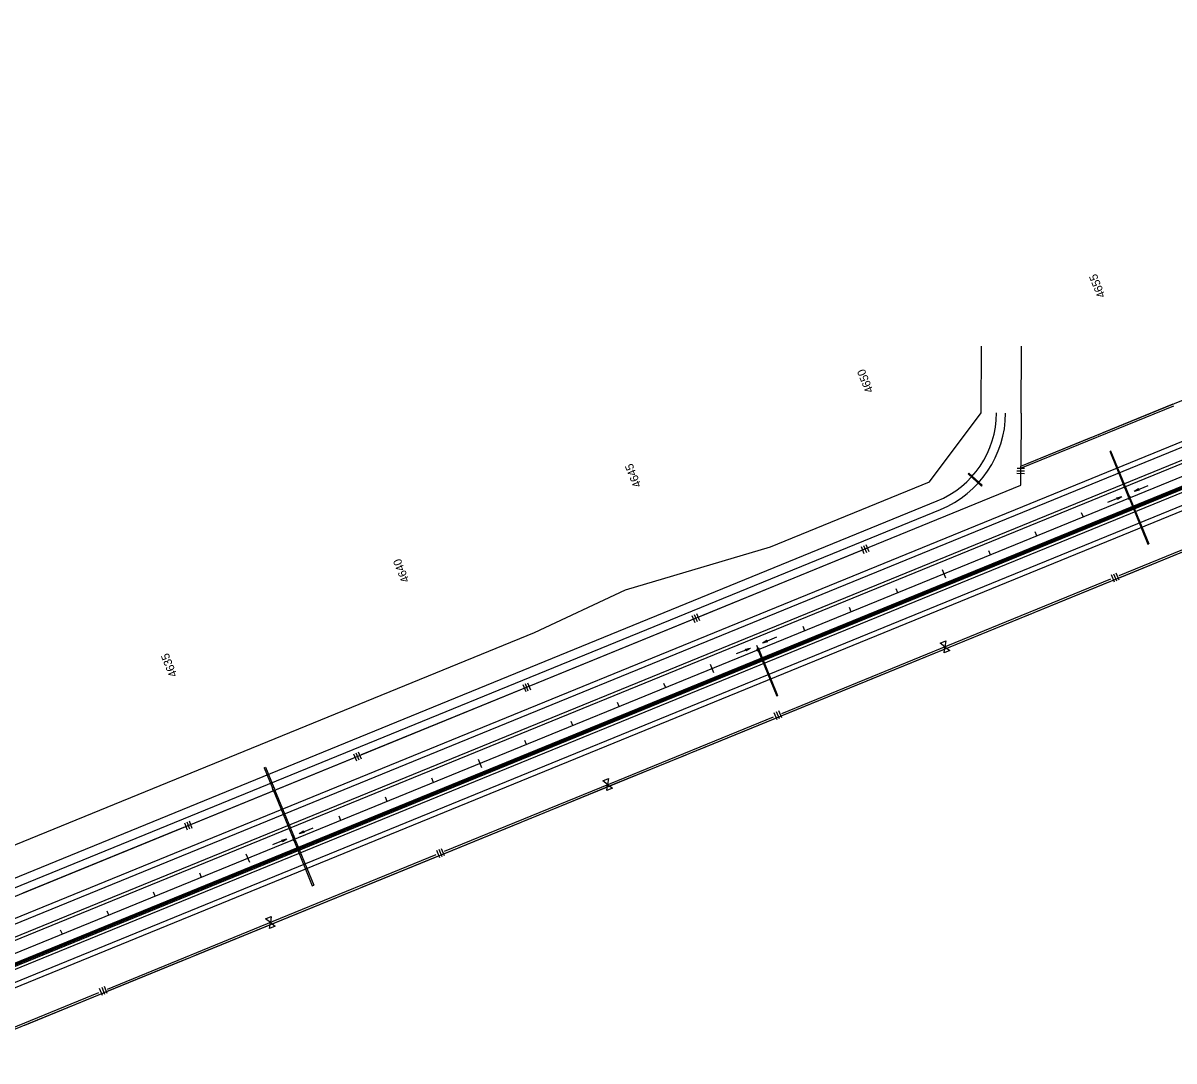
# Model space of a CAD drawing. Extents: x 192699 to 285914, y 194342 to 233219.
# Drawn here: x 210907 to 213203, y 208321 to 210390 of the extents above; entities that cross this region are included whole.
import ezdxf

# ---------------------------------------------------------------- set-up
doc = ezdxf.new("R2010")
doc.units = 0
for name, color, linetype in [('CENT LINE', 7, 'Continuous'), ('CONCRETE', 7, 'Continuous'), ('DRAINAGE', 7, 'Continuous'), ('DRAINAGE ARROWS', 7, 'Continuous'), ('R-W - CofA', 7, 'Continuous'), ('R_Water Annot', 7, 'Continuous'), ('ROAD', 7, 'Continuous'), ('SHOULDER', 7, 'Continuous'), ('STATIONING1', 7, 'Continuous'), ('WRSF', 7, 'Continuous')]:
    doc.layers.add(name, color=color, linetype=linetype)

msp = doc.modelspace()

# ---------------------------------------------------------------- linework, layer by layer
at = {"layer": 'CENT LINE'}
msp.add_line((210682, 208450.3), (219872.3, 212203.9), dxfattribs=at)
at = {"layer": 'CONCRETE'}
for p, q in [((210688.8, 208433.7), (214398.6, 209948.9)), ((210690.3, 208430), (214400.2, 209945.2))]:
    msp.add_line(p, q, dxfattribs=at)
at = {"layer": 'DRAINAGE'}
for p, q in [((213112.6, 209445.2), (213075.6, 209535.9)), ((213114.5, 209446), (213077.4, 209536.7)), ((212792.7, 209491.1), (212819.4, 209467)), ((212794, 209492.6), (212820.7, 209468.5)), ((213114.1, 209441.5), (213151.2, 209350.8)), ((213116, 209442.3), (213153, 209351.5)), ((212373.5, 209139), (212410.6, 209048.3)), ((212375.4, 209139.8), (212412.4, 209049.1))]:
    msp.add_line(p, q, dxfattribs=at)
for points in [[(213077.4, 209536.7), (213075.6, 209535.9)], [(212792.7, 209491.1), (212794, 209492.6)], [(212819.4, 209467), (212820.7, 209468.5)], [(213151.2, 209350.8), (213153, 209351.5)], [(212410.6, 209048.3), (212412.4, 209049.1)], [(211388.3, 208905.1), (211391.1, 208906.3)], [(211388.3, 208905.1), (211404.8, 208864.8)], [(211391.1, 208906.3), (211407.6, 208865.9)], [(211406.3, 208861.1), (211445.8, 208764.4)], [(211409.1, 208862.2), (211448.5, 208765.6)], [(211447.3, 208760.7), (211484.3, 208670)], [(211450.1, 208761.9), (211487.1, 208671.1)], [(211484.3, 208670), (211487.1, 208671.1)]]:
    msp.add_lwpolyline(points, dxfattribs=at)
for points in [[(213113.2, 209441.1), (213116.9, 209442.6), (213115.4, 209446.3), (213111.7, 209444.8)], [(212372.6, 209138.6), (212376.3, 209140.2), (212374.8, 209143.9), (212371.1, 209142.3)], [(211405.8, 208860.9), (211409.5, 208862.4), (211408, 208866.1), (211404.3, 208864.6)], [(211446.8, 208760.5), (211450.5, 208762), (211449, 208765.7), (211445.3, 208764.2)]]:
    msp.add_lwpolyline(points, close=True, dxfattribs=at)
at = {"layer": 'DRAINAGE ARROWS'}
for p, q in [((213089.3, 209443.7), (213099.2, 209446.1)), ((213090.5, 209440.9), (213089.3, 209443.7)), ((213089.4, 209443.5), (213097.6, 209445.5)), ((213089.5, 209443.2), (213096, 209444.8)), ((213089.6, 209443), (213094.5, 209444.2)), ((213089.7, 209442.8), (213092.9, 209443.5)), ((213089.8, 209442.5), (213091.4, 209442.9)), ((213090, 209442.1), (213091.4, 209442.9)), ((213090.1, 209441.9), (213092.9, 209443.5)), ((213090.2, 209441.6), (213094.5, 209444.2)), ((213090.3, 209441.4), (213096, 209444.8)), ((213090.4, 209441.2), (213097.6, 209445.5)), ((213090.5, 209440.9), (213099.2, 209446.1)), ((213132.2, 209461.2), (213123.5, 209456)), ((213133.4, 209458.5), (213123.5, 209456)), ((213132.3, 209461), (213125.1, 209456.7)), ((213133.3, 209458.7), (213125.1, 209456.7)), ((213132.4, 209460.8), (213126.7, 209457.3)), ((213133.2, 209458.9), (213126.7, 209457.3)), ((213132.5, 209460.5), (213128.2, 209458)), ((213133.1, 209459.2), (213128.2, 209458)), ((213132.6, 209460.3), (213129.8, 209458.6)), ((213133, 209459.4), (213129.8, 209458.6)), ((213132.7, 209460.1), (213131.3, 209459.3)), ((213132.9, 209459.6), (213131.3, 209459.3)), ((213133.4, 209458.5), (213132.2, 209461.2)), ((212348.4, 209141.7), (212358.3, 209144)), ((212349.6, 209138.9), (212348.4, 209141.7)), ((212348.5, 209141.4), (212356.7, 209143.4)), ((212348.6, 209141.2), (212355.1, 209142.8)), ((212348.7, 209141), (212353.6, 209142.1)), ((212348.8, 209140.7), (212352, 209141.5)), ((212348.9, 209140.5), (212350.5, 209140.9)), ((212349.1, 209140.1), (212350.5, 209140.9)), ((212349.2, 209139.8), (212352, 209141.5)), ((212349.3, 209139.6), (212353.6, 209142.1)), ((212349.4, 209139.4), (212355.1, 209142.8)), ((212349.5, 209139.1), (212356.7, 209143.4)), ((212349.6, 209138.9), (212358.3, 209144)), ((212391.3, 209159.2), (212382.6, 209154)), ((212392.4, 209156.4), (212382.6, 209154)), ((212391.4, 209159), (212384.2, 209154.6)), ((212392.3, 209156.7), (212384.2, 209154.6)), ((212391.5, 209158.7), (212385.8, 209155.3)), ((212392.2, 209156.9), (212385.8, 209155.3)), ((212391.6, 209158.5), (212387.3, 209155.9)), ((212392.1, 209157.1), (212387.3, 209155.9)), ((212391.7, 209158.3), (212388.9, 209156.6)), ((212392, 209157.4), (212388.9, 209156.6)), ((212391.8, 209158), (212390.4, 209157.2)), ((212392, 209157.6), (212390.4, 209157.2)), ((212392.4, 209156.4), (212391.3, 209159.2)), ((211466.5, 208778.6), (211457.9, 208773.5)), ((211467.7, 208775.9), (211457.9, 208773.5)), ((211466.6, 208778.4), (211459.4, 208774.1)), ((211467.6, 208776.1), (211459.4, 208774.1)), ((211466.7, 208778.2), (211461, 208774.7)), ((211467.5, 208776.3), (211461, 208774.7)), ((211466.8, 208777.9), (211462.5, 208775.4)), ((211467.4, 208776.6), (211462.5, 208775.4)), ((211466.9, 208777.7), (211464.1, 208776)), ((211467.3, 208776.8), (211464.1, 208776)), ((211467, 208777.5), (211465.7, 208776.7)), ((211467.2, 208777), (211465.7, 208776.7)), ((211467.7, 208775.9), (211466.5, 208778.6)), ((211423.7, 208761.1), (211433.5, 208763.5)), ((211424.8, 208758.3), (211423.7, 208761.1)), ((211423.8, 208760.9), (211432, 208762.9)), ((211423.9, 208760.6), (211430.4, 208762.2)), ((211424, 208760.4), (211428.8, 208761.6)), ((211424.1, 208760.2), (211427.3, 208761)), ((211424.2, 208759.9), (211425.7, 208760.3)), ((211424.3, 208759.5), (211425.7, 208760.3)), ((211424.4, 208759.3), (211427.3, 208761)), ((211424.5, 208759), (211428.8, 208761.6)), ((211424.6, 208758.8), (211430.4, 208762.2)), ((211424.7, 208758.6), (211432, 208762.9)), ((211424.8, 208758.3), (211433.5, 208763.5))]:
    msp.add_line(p, q, dxfattribs=at)
at = {"layer": 'R-W - CofA'}
for p, q in [((212897.7, 209506.5), (214727.7, 210253.9)), ((212818.4, 209612.9), (212819.3, 209746.2)), ((212898.4, 209612.3), (212899.3, 209745.7)), ((212890, 209497.5), (212905.2, 209497.4)), ((212890, 209492.4), (212905.1, 209492.3)), ((212890.1, 209502.5), (212905.2, 209502.4)), ((212897.4, 209468.6), (212897.7, 209506.5)), ((210642.3, 208547.5), (212897.4, 209468.6)), ((212583.8, 209348.7), (212589.5, 209334.6)), ((212588.4, 209350.6), (212594.2, 209336.5)), ((212579.1, 209346.7), (212584.8, 209332.7)), ((213077.8, 209290.3), (213083.6, 209276.1)), ((213082.5, 209292.2), (213088.3, 209278)), ((213087.2, 209294.2), (213093, 209280)), ((212246.3, 209210.8), (212252, 209196.8)), ((212250.9, 209212.7), (212256.7, 209198.7)), ((212241.6, 209208.9), (212247.3, 209194.9)), ((212736.7, 209154), (212747.8, 209158.5)), ((212746.2, 209146.6), (212736.7, 209154)), ((212744.6, 209134.7), (212746.2, 209146.6)), ((212747.8, 209158.5), (212746.2, 209146.6)), ((212746.2, 209146.6), (212755.7, 209139.2)), ((212755.7, 209139.2), (212744.6, 209134.7)), ((211908.8, 209073), (211914.5, 209059)), ((211913.5, 209074.9), (211919.2, 209060.9)), ((211904.1, 209071.1), (211909.9, 209057.1)), ((212405, 209015.5), (212410.8, 209001.3)), ((212409.7, 209017.4), (212415.5, 209003.2)), ((212414.4, 209019.4), (212420.2, 209005.2)), ((211571.3, 208935.1), (211577, 208921.1)), ((211576, 208937), (211581.7, 208923)), ((211566.6, 208933.2), (211572.4, 208919.2)), ((212063.9, 208879.2), (212075, 208883.7)), ((212073.4, 208871.8), (212063.9, 208879.2)), ((212071.8, 208859.9), (212073.4, 208871.8)), ((212075, 208883.7), (212073.4, 208871.8)), ((212073.4, 208871.8), (212082.9, 208864.4)), ((212082.9, 208864.4), (212071.8, 208859.9)), ((211233.8, 208797.3), (211239.6, 208783.3)), ((211238.5, 208799.2), (211244.2, 208785.2)), ((211229.2, 208795.4), (211234.9, 208781.4)), ((211732.2, 208740.7), (211738, 208726.5)), ((211736.9, 208742.7), (211742.7, 208728.4)), ((211741.6, 208744.6), (211747.4, 208730.4)), ((211391.1, 208604.4), (211402.3, 208609)), ((211400.6, 208597), (211391.1, 208604.4)), ((211399, 208585.1), (211400.6, 208597)), ((211410.1, 208589.6), (211399, 208585.1)), ((211402.3, 208609), (211400.6, 208597)), ((211400.6, 208597), (211410.1, 208589.6)), ((211059.4, 208465.9), (211065.2, 208451.7)), ((211064.1, 208467.9), (211069.9, 208453.7)), ((211068.8, 208469.8), (211074.6, 208455.6))]:
    msp.add_line(p, q, dxfattribs=at)
for points in [[(210735, 208320.7), (215389, 210221.6), (215624.3, 210306.9), (215851.9, 210410.7), (216685.1, 210751), (217161.2, 210907.6), (217425.7, 211053.4), (218805.1, 211616.8)], [(212899.1, 209503), (213202.9, 209627)], [(213061.7, 209573.5), (213201.4, 209630.6)], [(210614, 208617), (210639.2, 208627.3), (210724.3, 208683.6), (211927.8, 209175.2), (212109.1, 209260), (212398.2, 209345.7), (212715.2, 209475.2), (212818.4, 209612.9)], [(212898.4, 209612.3), (212897.7, 209506.5)], [(212897.7, 209506.5), (213037.4, 209563.6)], [(213041.9, 209565.4), (213047.3, 209567.6)], [(213051.8, 209569.4), (213057.2, 209571.6)], [(212595, 209345.1), (212897.4, 209468.6), (212897.5, 209488.3)], [(212897.7, 209506.5), (212897.7, 209506.5)], [(213093.9, 209288.6), (213424.6, 209423.7)], [(212257.5, 209207.2), (212578.2, 209338.2)], [(212595, 209345.1), (212595, 209345.1)], [(213095.5, 209284.8), (213245, 209345.9)], [(212751.8, 209148.9), (213076.9, 209281.7)], [(212928.9, 209216.8), (213078.4, 209277.9)], [(212907.7, 209208.1), (212913.5, 209210.5)], [(212918.3, 209212.5), (212924.1, 209214.8)], [(211920.1, 209069.4), (212240.7, 209200.4)], [(212257.5, 209207.2), (212257.5, 209207.2)], [(212753.3, 209145.1), (212902.9, 209206.2)], [(212421.1, 209013.8), (212751.8, 209148.9)], [(212598.2, 209081.7), (212753.3, 209145.1)], [(212577, 209073.1), (212582.8, 209075.4)], [(212587.6, 209077.4), (212593.4, 209079.8)], [(211582.6, 208931.6), (211903.3, 209062.5)], [(211920.1, 209069.4), (211920.1, 209069.4)], [(212422.7, 209010), (212572.2, 209071.1)], [(212079, 208874.1), (212404.1, 209006.9)], [(212256.1, 208942), (212405.6, 209003.1)], [(212234.9, 208933.3), (212240.7, 208935.7)], [(212245.5, 208937.7), (212251.3, 208940)], [(211245.1, 208793.7), (211565.8, 208924.7)], [(211582.6, 208931.6), (211582.6, 208931.6)], [(212080.5, 208870.3), (212230.1, 208931.4)], [(211748.3, 208739), (212079, 208874.1)], [(211925.4, 208806.9), (212080.5, 208870.3)], [(211749.9, 208735.2), (211899.4, 208796.3)], [(211904.2, 208798.3), (211910, 208800.6)], [(211914.8, 208802.6), (211920.6, 208805)], [(210907.6, 208655.9), (211228.3, 208786.9)], [(211245.1, 208793.7), (211245.1, 208793.7)], [(211406.2, 208599.3), (211731.3, 208732.1)], [(211583.3, 208667.2), (211732.8, 208728.3)], [(211562.1, 208658.6), (211567.9, 208660.9)], [(211572.7, 208662.9), (211578.5, 208665.2)], [(210907.6, 208655.9), (210907.6, 208655.9)], [(211407.7, 208595.5), (211557.3, 208656.6)], [(211075.5, 208464.2), (211406.2, 208599.3)], [(211252.6, 208532.1), (211407.7, 208595.5)], [(211077.1, 208460.5), (211226.6, 208521.5)], [(211231.4, 208523.5), (211237.2, 208525.9)], [(211242, 208527.8), (211247.8, 208530.2)], [(210733.4, 208324.5), (211058.5, 208457.3)], [(210910.5, 208392.4), (211060, 208453.5)]]:
    msp.add_lwpolyline(points, dxfattribs=at)
at = {"layer": 'R_Water Annot'}
for p, q in [((213151.3, 209467.5), (213123.5, 209456)), ((213071.4, 209434.8), (213099.2, 209446.1)), ((213089.3, 209443.7), (213099.2, 209446.1)), ((213090.5, 209440.9), (213089.3, 209443.7)), ((213089.4, 209443.5), (213097.6, 209445.5)), ((213089.5, 209443.2), (213096, 209444.8)), ((213089.6, 209443), (213094.5, 209444.2)), ((213089.7, 209442.8), (213092.9, 209443.5)), ((213089.8, 209442.5), (213091.4, 209442.9)), ((213090, 209442.1), (213091.4, 209442.9)), ((213090.1, 209441.9), (213092.9, 209443.5)), ((213090.2, 209441.6), (213094.5, 209444.2)), ((213090.3, 209441.4), (213096, 209444.8)), ((213090.4, 209441.2), (213097.6, 209445.5)), ((213090.5, 209440.9), (213099.2, 209446.1)), ((213132.2, 209461.2), (213123.5, 209456)), ((213133.4, 209458.5), (213123.5, 209456)), ((213132.3, 209461), (213125.1, 209456.7)), ((213133.3, 209458.7), (213125.1, 209456.7)), ((213132.4, 209460.8), (213126.7, 209457.3)), ((213133.2, 209458.9), (213126.7, 209457.3)), ((213132.5, 209460.5), (213128.2, 209458)), ((213133.1, 209459.2), (213128.2, 209458)), ((213132.6, 209460.3), (213129.8, 209458.6)), ((213133, 209459.4), (213129.8, 209458.6)), ((213132.7, 209460.1), (213131.3, 209459.3)), ((213132.9, 209459.6), (213131.3, 209459.3)), ((213133.4, 209458.5), (213132.2, 209461.2)), ((212410.4, 209165.4), (212382.6, 209154)), ((212330.5, 209132.8), (212358.3, 209144)), ((212348.4, 209141.7), (212358.3, 209144)), ((212349.6, 209138.9), (212348.4, 209141.7)), ((212348.5, 209141.4), (212356.7, 209143.4)), ((212348.6, 209141.2), (212355.1, 209142.8)), ((212348.7, 209141), (212353.6, 209142.1)), ((212348.8, 209140.7), (212352, 209141.5)), ((212348.9, 209140.5), (212350.5, 209140.9)), ((212349.1, 209140.1), (212350.5, 209140.9)), ((212349.2, 209139.8), (212352, 209141.5)), ((212349.3, 209139.6), (212353.6, 209142.1)), ((212349.4, 209139.4), (212355.1, 209142.8)), ((212349.5, 209139.1), (212356.7, 209143.4)), ((212349.6, 209138.9), (212358.3, 209144)), ((212391.3, 209159.2), (212382.6, 209154)), ((212392.4, 209156.4), (212382.6, 209154)), ((212391.4, 209159), (212384.2, 209154.6)), ((212392.3, 209156.7), (212384.2, 209154.6)), ((212391.5, 209158.7), (212385.8, 209155.3)), ((212392.2, 209156.9), (212385.8, 209155.3)), ((212391.6, 209158.5), (212387.3, 209155.9)), ((212392.1, 209157.1), (212387.3, 209155.9)), ((212391.7, 209158.3), (212388.9, 209156.6)), ((212392, 209157.4), (212388.9, 209156.6)), ((212391.8, 209158), (212390.4, 209157.2)), ((212392, 209157.6), (212390.4, 209157.2)), ((212392.4, 209156.4), (212391.3, 209159.2)), ((211485.6, 208784.9), (211457.9, 208773.5)), ((211466.5, 208778.6), (211457.9, 208773.5)), ((211467.7, 208775.9), (211457.9, 208773.5)), ((211466.6, 208778.4), (211459.4, 208774.1)), ((211467.6, 208776.1), (211459.4, 208774.1)), ((211466.7, 208778.2), (211461, 208774.7)), ((211467.5, 208776.3), (211461, 208774.7)), ((211466.8, 208777.9), (211462.5, 208775.4)), ((211467.4, 208776.6), (211462.5, 208775.4)), ((211466.9, 208777.7), (211464.1, 208776)), ((211467.3, 208776.8), (211464.1, 208776)), ((211467, 208777.5), (211465.7, 208776.7)), ((211467.2, 208777), (211465.7, 208776.7)), ((211467.7, 208775.9), (211466.5, 208778.6)), ((211405.7, 208752.2), (211433.5, 208763.5)), ((211423.7, 208761.1), (211433.5, 208763.5)), ((211424.8, 208758.3), (211423.7, 208761.1)), ((211423.8, 208760.9), (211432, 208762.9)), ((211423.9, 208760.6), (211430.4, 208762.2)), ((211424, 208760.4), (211428.8, 208761.6)), ((211424.1, 208760.2), (211427.3, 208761)), ((211424.2, 208759.9), (211425.7, 208760.3)), ((211424.3, 208759.5), (211425.7, 208760.3)), ((211424.4, 208759.3), (211427.3, 208761)), ((211424.5, 208759), (211428.8, 208761.6)), ((211424.6, 208758.8), (211430.4, 208762.2)), ((211424.7, 208758.6), (211432, 208762.9)), ((211424.8, 208758.3), (211433.5, 208763.5))]:
    msp.add_line(p, q, dxfattribs=at)
at = {"layer": 'ROAD'}
for p, q in [((210661.6, 208500.3), (229316.5, 216119.6)), ((210670.7, 208478.1), (229325.6, 216097.4)), ((210702.4, 208400.3), (229357.4, 216019.6)), ((210693.4, 208422.5), (219316.1, 211944.3)), ((210629.4, 208579), (212730.6, 209437.2)), ((210636.3, 208562.3), (212737.4, 209420.5))]:
    msp.add_line(p, q, dxfattribs=at)
for radius in [191, 209]:
    msp.add_arc((212658.4, 209614), radius, 292.2167, 359.6, dxfattribs=at)
at = {"layer": 'SHOULDER'}
for p, q in [((210657.8, 208509.6), (225591.1, 214608.8)), ((210691.1, 208428.1), (225763.2, 214584)), ((210672.9, 208472.5), (225606.2, 214571.8)), ((210706.2, 208391.1), (225778.4, 214547))]:
    msp.add_line(p, q, dxfattribs=at)
at = {"layer": 'STATIONING1'}
for points in [[(213110.9, 209452.1), (213114.3, 209443.7)], [(213018.3, 209414.3), (213021.7, 209405.9)], [(212925.7, 209376.4), (212929.1, 209368.1)], [(212833.2, 209338.6), (212836.6, 209330.3)], [(212740.6, 209300.8), (212747.4, 209284.2)], [(212648, 209263), (212651.4, 209254.7)], [(212555.4, 209225.2), (212558.8, 209216.9)], [(212462.9, 209187.4), (212466.3, 209179.1)], [(212370.3, 209149.6), (212373.7, 209141.3)], [(212277.7, 209111.8), (212284.5, 209095.1)], [(212185.1, 209074), (212188.5, 209065.6)], [(212092.5, 209036.1), (212095.9, 209027.8)], [(212000, 208998.3), (212003.4, 208990)], [(211907.4, 208960.5), (211910.8, 208952.2)], [(211814.8, 208922.7), (211821.6, 208906.1)], [(211722.2, 208884.9), (211725.6, 208876.6)], [(211629.7, 208847.1), (211633.1, 208838.8)], [(211537.1, 208809.3), (211540.5, 208801)], [(211444.5, 208771.5), (211447.9, 208763.1)], [(211351.9, 208733.7), (211358.7, 208717)], [(211259.4, 208695.9), (211262.8, 208687.5)], [(211166.8, 208658), (211170.2, 208649.7)], [(211074.2, 208620.2), (211077.6, 208611.9)], [(210981.6, 208582.4), (210985, 208574.1)]]:
    msp.add_lwpolyline(points, dxfattribs=at)
at = {"layer": 'WRSF'}
msp.add_line((210689.6, 208431.8), (214399.4, 209947), dxfattribs=at)

# ---------------------------------------------------------------- texts
at = {"layer": 'STATIONING1'}
for s, p in [('4655', (213066.9, 209846.1)), ('4650', (212604.2, 209656.5)), ('4645', (212141.1, 209468)), ('4640', (211678.5, 209278.3)), ('4635', (211215.4, 209089.9))]:
    msp.add_text(s, height=16.5, rotation=112.2167, dxfattribs=at).set_placement(p)

doc.saveas('drawing.dxf')
